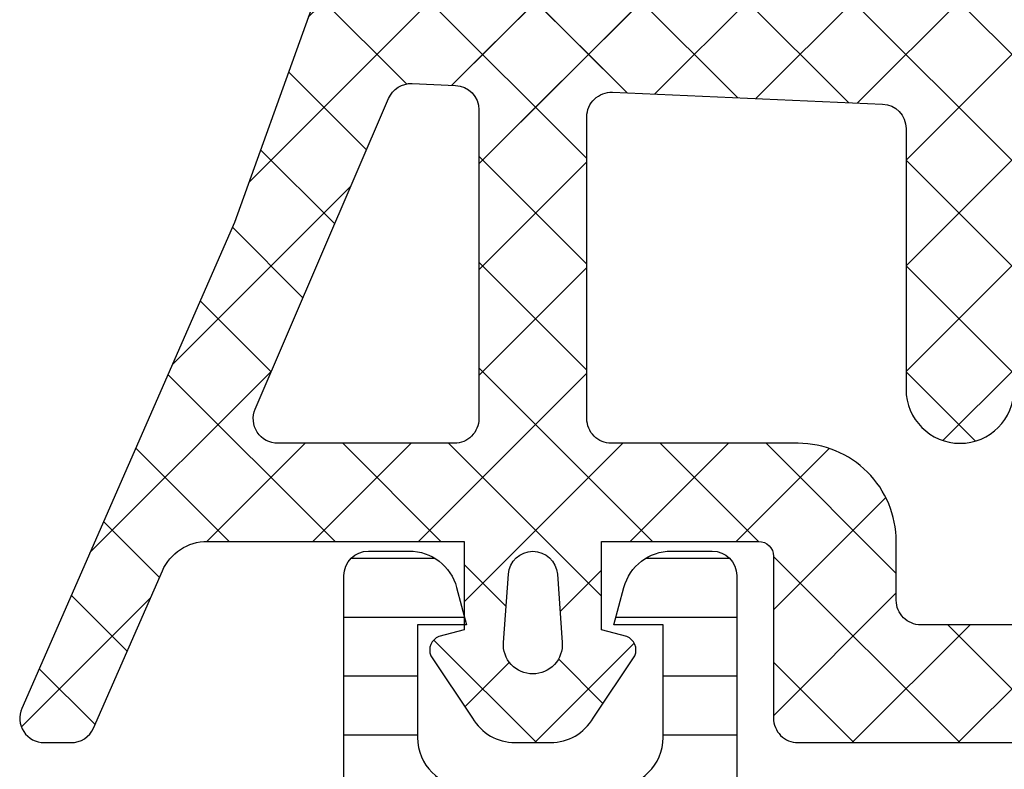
# Model space of a CAD drawing. Header units: millimetres. Extents: x 247761 to 294611, y 172579 to 236863.
# Tile 394 of 596: x 249743 to 249763, y 194891 to 194906. Entities that reach past the tile are written whole.
import ezdxf

# ---------------------------------------------------------------- set-up
doc = ezdxf.new("R2010")
doc.units = ezdxf.units.MM
doc.layers.add('FASÁDA DETAILNÍ', color=4, linetype='Continuous')
doc.layers.add('NOVA', color=240, linetype='Continuous')
pattern_1 = [(135, (0, 0), (-1.077630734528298, -1.077630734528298), []), (225, (0, 0), (1.077630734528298, -1.077630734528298), [])]

# ---------------------------------------------------------------- blocks, each defined once
blk = doc.blocks.new('A$C69D17D4D')
at = {"layer": 'FASÁDA DETAILNÍ'}
h = blk.add_hatch(dxfattribs=at)
h.set_pattern_fill('ANSI37', color=256, scale=0.48, angle=90, style=0)
h.set_pattern_definition(pattern_1)
edge = h.paths.add_edge_path(flags=16)
edge.add_line((-24890.21938039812, 21523.83563733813), (-24890.11963639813, 21522.44278333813))
edge.add_arc((-24890.71810331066, 21522.39992584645), 0.5999995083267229, -90.0000083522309, 4.096080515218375, ccw=False)
edge.add_arc((-24890.71810348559, 21522.39992584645), 0.5999995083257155, 175.9039194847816, 270.0000083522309, ccw=False)
edge.add_line((-24891.31657039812, 21522.44278333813), (-24891.21682639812, 21523.83563733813))
edge.add_arc((-24890.71810339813, 21523.7999228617), 0.5000001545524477, 4.096064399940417, 175.9039356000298, ccw=False)
edge = h.paths.add_edge_path(flags=16)
edge.add_arc((-24892.31810002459, 21526.99993096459), 0.4999996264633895, -90.00004280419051, 4.280419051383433e-05, ccw=False)
edge.add_line((-24892.31810039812, 21526.49993133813), (-24895.91178539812, 21526.49993133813))
edge.add_arc((-24895.91178541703, 21526.99993167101), 0.5000003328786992, 156.7819733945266, 270.00000216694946, ccw=False)
edge.add_line((-24896.37129139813, 21527.19704733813), (-24893.65541339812, 21533.52814933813))
edge.add_arc((-24893.19590804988, 21533.33103341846), 0.4999998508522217, 87.49988936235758, 156.7819182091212, ccw=False)
edge.add_line((-24893.17409739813, 21533.83055733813), (-24892.29629039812, 21533.79223133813))
edge.add_arc((-24892.31809988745, 21533.29270772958), 0.4999994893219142, -4.485734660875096e-05, 87.50002088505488, ccw=False)
edge.add_line((-24891.81810039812, 21533.29270733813), (-24891.81810039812, 21526.99993133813))
edge = h.paths.add_edge_path(flags=16)
edge.add_line((-24866.76418139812, 21532.40809333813), (-24862.61551139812, 21523.51124033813))
edge.add_arc((-24863.06866513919, 21523.29993120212), 0.4999998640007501, -90.00002967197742, 25.000007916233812, ccw=False)
edge.add_line((-24863.06866539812, 21522.79993133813), (-24872.41810039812, 21522.79993133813))
edge.add_arc((-24872.41810077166, 21523.29993096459), 0.4999996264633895, 179.9999571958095, 270.00004280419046, ccw=False)
edge.add_line((-24872.91810039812, 21523.29993133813), (-24872.91810039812, 21532.42385433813))
edge.add_arc((-24872.41810033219, 21532.42385417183), 0.5000000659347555, 87.49997275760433, 179.9999809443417, ccw=False)
edge.add_line((-24872.39629039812, 21532.92337833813), (-24867.19552639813, 21532.69630833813))
edge.add_arc((-24867.21733612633, 21532.19678293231), 0.5000012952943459, 25.00009198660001, 87.50000252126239, ccw=False)
edge = h.paths.add_edge_path(flags=16)
edge.add_arc((-24875.61810002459, 21523.29993096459), 0.4999996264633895, -90.00004280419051, 4.280419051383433e-05, ccw=False)
edge.add_line((-24875.61810039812, 21522.79993133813), (-24882.81810039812, 21522.79993133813))
edge.add_arc((-24882.81810077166, 21523.29993096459), 0.4999996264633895, 179.9999571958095, 270.00004280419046, ccw=False)
edge.add_line((-24883.31810039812, 21523.29993133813), (-24883.31810039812, 21524.49993133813))
edge.add_arc((-24885.31809890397, 21524.49993283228), 1.99999850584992, 359.9999571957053, 450.0000428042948)
edge.add_line((-24885.31810039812, 21526.49993133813), (-24889.11810039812, 21526.49993133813))
edge.add_arc((-24889.11810077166, 21526.99993096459), 0.4999996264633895, 179.9999571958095, 270.00004280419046, ccw=False)
edge.add_line((-24889.61810039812, 21526.99993133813), (-24889.61810039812, 21533.15299233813))
edge.add_arc((-24889.11810033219, 21533.15299217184), 0.5000000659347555, 87.49997275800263, 179.9999809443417, ccw=False)
edge.add_line((-24889.09629039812, 21533.65251633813), (-24883.59629039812, 21533.41238133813))
edge.add_arc((-24883.61809988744, 21532.91285772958), 0.4999994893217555, -4.4856929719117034e-05, 87.50002088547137, ccw=False)
edge.add_line((-24883.11810039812, 21532.91285733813), (-24883.11810039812, 21527.59993133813))
edge.add_arc((-24882.01810039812, 21527.59993133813), 1.099999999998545, 180, 360)
edge.add_line((-24880.91810039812, 21527.59993133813), (-24880.91810039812, 21532.77314233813))
edge.add_arc((-24880.41810033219, 21532.77314217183), 0.5000000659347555, 87.49997275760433, 179.9999809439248, ccw=False)
edge.add_line((-24880.39629039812, 21533.27266633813), (-24875.59629039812, 21533.06309333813))
edge.add_arc((-24875.61809988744, 21532.56356972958), 0.4999994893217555, -4.4856929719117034e-05, 87.50002088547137, ccw=False)
edge.add_line((-24875.11810039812, 21532.56356933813), (-24875.11810039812, 21523.29993133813))
edge = h.paths.add_edge_path()
edge.add_line((-24860.40504739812, 21524.68638833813), (-24864.50289639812, 21533.47425433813))
edge.add_ellipse((-24867.22182176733, 21532.20639684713), major_axis=(-3.000002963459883, 0), ratio=1, start_angle=205.0000306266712, end_angle=267.4999411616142)
edge.add_line((-24867.09096039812, 21535.20354433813), (-24867.73991039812, 21535.23187833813))
edge.add_ellipse((-24867.7181009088, 21535.73140194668), major_axis=(-0.4999994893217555, 0), ratio=1, start_angle=-4.4856929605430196e-05, end_angle=87.50002088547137, ccw=False)
edge.add_line((-24868.21810039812, 21535.73140233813), (-24868.21810039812, 21536.69993133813))
edge.add_ellipse((-24868.31810032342, 21536.69993141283), major_axis=(-0.09999992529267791, 0), ratio=1, start_angle=179.9999571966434, end_angle=270.0000428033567)
edge.add_line((-24868.31810039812, 21536.79993133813), (-24868.91810039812, 21536.79993133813))
edge.add_ellipse((-24868.91810047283, 21536.69993141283), major_axis=(-0.09999992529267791, 0), ratio=1, start_angle=-90.00004280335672, end_angle=4.280335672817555e-05)
edge.add_line((-24869.01810039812, 21536.69993133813), (-24869.01810039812, 21535.79689333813))
edge.add_ellipse((-24869.51810046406, 21535.79689350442), major_axis=(-0.5000000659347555, 0), ratio=1, start_angle=87.49997275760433, end_angle=179.9999809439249, ccw=False)
edge.add_line((-24869.53991039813, 21535.29736933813), (-24878.44020439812, 21535.69120733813))
edge.add_ellipse((-24878.41810029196, 21536.19071861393), major_axis=(-0.5000001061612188, 0), ratio=1, start_angle=-8.298694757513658e-05, end_angle=87.466230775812, ccw=False)
edge.add_line((-24878.91810039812, 21536.19071933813), (-24878.91810039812, 21536.79993133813))
edge.add_ellipse((-24879.01810032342, 21536.79993141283), major_axis=(-0.09999992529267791, 0), ratio=1, start_angle=179.9999571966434, end_angle=270.0000428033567)
edge.add_line((-24879.01810039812, 21536.89993133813), (-24879.61810039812, 21536.89993133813))
edge.add_ellipse((-24879.61810047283, 21536.79993141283), major_axis=(-0.09999992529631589, 0), ratio=1, start_angle=-90.00004280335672, end_angle=4.280335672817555e-05)
edge.add_line((-24879.71810039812, 21536.79993133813), (-24879.71810039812, 21536.27036933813))
edge.add_ellipse((-24880.21810089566, 21536.2703690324), major_axis=(-0.5000004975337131, 0), ratio=1, start_angle=87.46630200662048, end_angle=180.0000350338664, ccw=False)
edge.add_line((-24880.24020439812, 21535.77085733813), (-24891.78042939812, 21536.28151333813))
edge.add_ellipse((-24891.75861986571, 21536.78103793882), major_axis=(-0.5000004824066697, 0), ratio=1, start_angle=-3.2170573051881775, end_angle=87.50002091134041, ccw=False)
edge.add_line((-24892.25783239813, 21536.80909733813), (-24891.96926939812, 21541.94284033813))
edge.add_ellipse((-24891.55885139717, 21541.82728491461), major_axis=(-0.4263754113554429, 0), ratio=1, start_angle=200.7589723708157, end_angle=344.2751455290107, ccw=False)
edge.add_line((-24891.16015639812, 21541.97840833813), (-24891.16139639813, 21541.74580533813))
edge.add_line((-24891.16139639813, 21541.74580533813), (-24891.45953439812, 21539.86322633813))
edge.add_line((-24891.45953439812, 21539.86322633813), (-24891.05910839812, 21537.01394133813))
edge.add_ellipse((-24890.76202780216, 21537.05569193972), major_axis=(-0.2999999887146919, 0), ratio=1, start_angle=7.99974404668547, end_angle=124.5977463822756)
edge.add_ellipse((-24892.29514118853, 21539.27826302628), major_axis=(-3.000047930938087, 0), ratio=1, start_angle=124.5976412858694, end_angle=198.008424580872)
edge.add_line((-24889.44206239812, 21540.20574833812), (-24890.07563839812, 21542.46063933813))
edge.add_ellipse((-24890.85085090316, 21542.29970979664), major_axis=(-0.7917403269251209, 0), ratio=1, start_angle=191.727689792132, end_angle=263.2016537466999)
edge.add_line((-24890.75712839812, 21543.08588333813), (-24891.81533839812, 21543.08710433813))
edge.add_ellipse((-24891.68621415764, 21541.90801811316), major_axis=(-1.186135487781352, 0), ratio=1, start_angle=276.2496781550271, end_angle=341.3444235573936)
edge.add_line((-24892.81002839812, 21542.28743733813), (-24893.90436139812, 21539.04609733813))
edge.add_line((-24893.90436139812, 21539.04609733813), (-24896.79413939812, 21530.99630233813))
edge.add_line((-24896.79413939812, 21530.99630233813), (-24901.12694839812, 21521.09842533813))
edge.add_ellipse((-24900.66793940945, 21520.90015527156), major_axis=(-0.5000002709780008, 0), ratio=1, start_angle=-23.36204948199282, end_angle=89.93342362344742)
edge.add_line((-24900.66852039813, 21520.40015533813), (-24900.12181939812, 21520.39952033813))
edge.add_ellipse((-24900.12123912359, 21520.89952044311), major_axis=(-0.5000004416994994, 0), ratio=1, start_angle=89.93350548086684, end_angle=156.0791754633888)
edge.add_line((-24899.66418539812, 21520.69678333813), (-24898.26242939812, 21523.90078633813))
edge.add_ellipse((-24897.34628831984, 21523.49993200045), major_axis=(-0.9999993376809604, 0), ratio=1, start_angle=269.99994718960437, end_angle=336.3683852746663, ccw=False)
edge.add_line((-24897.34628739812, 21524.49993133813), (-24892.11834539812, 21524.49993133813))
edge.add_line((-24892.11834539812, 21524.49993133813), (-24892.11833639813, 21522.70045233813))
edge.add_line((-24892.11833639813, 21522.70045233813), (-24892.63313739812, 21522.56251033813))
edge.add_ellipse((-24892.51837214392, 21522.28535631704), major_axis=(-0.2999756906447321, 0), ratio=1, start_angle=-67.50629973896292, end_angle=22.50356669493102)
edge.add_line((-24892.79550639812, 21522.17054333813), (-24891.94633939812, 21520.90041633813))
edge.add_ellipse((-24891.08047521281, 21521.40013710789), major_axis=(-0.9997207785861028, 0), ratio=1, start_angle=29.99076069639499, end_angle=90.00761184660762)
edge.add_line((-24891.08034239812, 21520.40041633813), (-24890.35598139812, 21520.40044733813))
edge.add_ellipse((-24890.35618945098, 21521.40018517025), major_axis=(-0.9997378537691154, 0), ratio=1, start_angle=90.01192367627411, end_angle=150.0086750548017)
edge.add_line((-24889.49031539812, 21520.90044733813), (-24888.64114839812, 21522.17054333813))
edge.add_ellipse((-24888.91829589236, 21522.28535522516), major_axis=(-0.2999875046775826, 0), ratio=1, start_angle=157.4975938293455, end_angle=247.5013961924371)
edge.add_line((-24888.80350239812, 21522.56251033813), (-24889.31831839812, 21522.70048233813))
edge.add_line((-24889.31831839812, 21522.70048233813), (-24889.31832639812, 21524.49993133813))
edge.add_line((-24889.31832639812, 21524.49993133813), (-24886.11809939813, 21524.49993133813))
edge.add_ellipse((-24886.118099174, 21524.19993156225), major_axis=(-0.2999997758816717, 0), ratio=1, start_angle=179.9999571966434, end_angle=270.00004280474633, ccw=False)
edge.add_line((-24885.81809939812, 21524.19993133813), (-24885.81809939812, 21520.89993533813))
edge.add_ellipse((-24885.31809977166, 21520.89993496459), major_axis=(-0.4999996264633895, 0), ratio=1, start_angle=-4.280419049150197e-05, end_angle=90.00004280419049)
edge.add_line((-24885.31809939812, 21520.39993533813), (-24858.42047739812, 21520.39993533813))
edge.add_line((-24858.42047739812, 21520.39993533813), (-24857.52535939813, 21521.95032733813))
edge.add_ellipse((-24857.95837195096, 21522.20032742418), major_axis=(-0.4999999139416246, 0), ratio=1, start_angle=149.9999829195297, end_angle=269.9999366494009)
edge.add_line((-24857.95837139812, 21522.70032733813), (-24857.95837139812, 21524.39769833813))
edge.add_line((-24857.95837139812, 21524.39769833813), (-24859.95189339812, 21524.39769833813))
edge.add_ellipse((-24859.95189374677, 21524.89769859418), major_axis=(-0.500000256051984, 0), ratio=1, start_angle=25.000128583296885, end_angle=90.00003995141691, ccw=False)
h = blk.add_hatch(dxfattribs=at)
h.set_pattern_fill('ANSI37', color=256, scale=0.48, angle=90, style=0)
h.set_pattern_definition(pattern_1)
edge = h.paths.add_edge_path(flags=16)
edge.add_line((-24890.21938039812, 21523.83563715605), (-24890.11963639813, 21522.44278315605))
edge.add_arc((-24890.71810331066, 21522.39992566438), 0.5999995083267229, -90.0000083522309, 4.096080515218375, ccw=False)
edge.add_arc((-24890.71810348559, 21522.39992566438), 0.5999995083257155, 175.9039194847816, 270.0000083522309, ccw=False)
edge.add_line((-24891.31657039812, 21522.44278315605), (-24891.21682639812, 21523.83563715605))
edge.add_arc((-24890.71810339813, 21523.79992267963), 0.5000001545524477, 4.096064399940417, 175.9039356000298, ccw=False)
edge = h.paths.add_edge_path(flags=16)
edge.add_arc((-24892.31810002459, 21526.99993078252), 0.4999996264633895, -90.00004280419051, 4.280419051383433e-05, ccw=False)
edge.add_line((-24892.31810039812, 21526.49993115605), (-24895.91178539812, 21526.49993115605))
edge.add_arc((-24895.91178541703, 21526.99993148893), 0.5000003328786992, 156.7819733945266, 270.00000216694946, ccw=False)
edge.add_line((-24896.37129139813, 21527.19704715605), (-24893.65541339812, 21533.52814915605))
edge.add_arc((-24893.19590804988, 21533.33103323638), 0.4999998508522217, 87.49988936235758, 156.7819182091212, ccw=False)
edge.add_line((-24893.17409739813, 21533.83055715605), (-24892.29629039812, 21533.79223115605))
edge.add_arc((-24892.31809988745, 21533.29270754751), 0.4999994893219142, -4.485734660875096e-05, 87.50002088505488, ccw=False)
edge.add_line((-24891.81810039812, 21533.29270715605), (-24891.81810039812, 21526.99993115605))
edge = h.paths.add_edge_path(flags=16)
edge.add_line((-24866.76418139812, 21532.40809315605), (-24862.61551139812, 21523.51124015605))
edge.add_arc((-24863.06866513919, 21523.29993102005), 0.4999998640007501, -90.00002967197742, 25.000007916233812, ccw=False)
edge.add_line((-24863.06866539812, 21522.79993115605), (-24872.41810039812, 21522.79993115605))
edge.add_arc((-24872.41810077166, 21523.29993078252), 0.4999996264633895, 179.9999571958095, 270.00004280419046, ccw=False)
edge.add_line((-24872.91810039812, 21523.29993115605), (-24872.91810039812, 21532.42385415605))
edge.add_arc((-24872.41810033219, 21532.42385398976), 0.5000000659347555, 87.49997275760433, 179.9999809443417, ccw=False)
edge.add_line((-24872.39629039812, 21532.92337815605), (-24867.19552639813, 21532.69630815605))
edge.add_arc((-24867.21733612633, 21532.19678275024), 0.5000012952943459, 25.00009198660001, 87.50000252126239, ccw=False)
edge = h.paths.add_edge_path(flags=16)
edge.add_arc((-24875.61810002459, 21523.29993078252), 0.4999996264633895, -90.00004280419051, 4.280419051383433e-05, ccw=False)
edge.add_line((-24875.61810039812, 21522.79993115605), (-24882.81810039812, 21522.79993115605))
edge.add_arc((-24882.81810077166, 21523.29993078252), 0.4999996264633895, 179.9999571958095, 270.00004280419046, ccw=False)
edge.add_line((-24883.31810039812, 21523.29993115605), (-24883.31810039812, 21524.49993115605))
edge.add_arc((-24885.31809890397, 21524.4999326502), 1.99999850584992, 359.9999571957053, 450.0000428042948)
edge.add_line((-24885.31810039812, 21526.49993115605), (-24889.11810039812, 21526.49993115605))
edge.add_arc((-24889.11810077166, 21526.99993078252), 0.4999996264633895, 179.9999571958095, 270.00004280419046, ccw=False)
edge.add_line((-24889.61810039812, 21526.99993115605), (-24889.61810039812, 21533.15299215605))
edge.add_arc((-24889.11810033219, 21533.15299198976), 0.5000000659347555, 87.49997275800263, 179.9999809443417, ccw=False)
edge.add_line((-24889.09629039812, 21533.65251615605), (-24883.59629039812, 21533.41238115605))
edge.add_arc((-24883.61809988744, 21532.9128575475), 0.4999994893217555, -4.4856929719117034e-05, 87.50002088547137, ccw=False)
edge.add_line((-24883.11810039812, 21532.91285715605), (-24883.11810039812, 21527.59993115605))
edge.add_arc((-24882.01810039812, 21527.59993115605), 1.099999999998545, 180, 360)
edge.add_line((-24880.91810039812, 21527.59993115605), (-24880.91810039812, 21532.77314215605))
edge.add_arc((-24880.41810033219, 21532.77314198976), 0.5000000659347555, 87.49997275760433, 179.9999809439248, ccw=False)
edge.add_line((-24880.39629039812, 21533.27266615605), (-24875.59629039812, 21533.06309315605))
edge.add_arc((-24875.61809988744, 21532.5635695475), 0.4999994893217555, -4.4856929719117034e-05, 87.50002088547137, ccw=False)
edge.add_line((-24875.11810039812, 21532.56356915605), (-24875.11810039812, 21523.29993115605))
edge = h.paths.add_edge_path()
edge.add_line((-24860.40504739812, 21524.68638815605), (-24864.50289639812, 21533.47425415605))
edge.add_ellipse((-24867.22182176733, 21532.20639666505), major_axis=(-3.000002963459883, 0), ratio=1, start_angle=205.0000306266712, end_angle=267.4999411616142)
edge.add_line((-24867.09096039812, 21535.20354415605), (-24867.73991039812, 21535.23187815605))
edge.add_ellipse((-24867.7181009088, 21535.7314017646), major_axis=(-0.4999994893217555, 0), ratio=1, start_angle=-4.4856929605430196e-05, end_angle=87.50002088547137, ccw=False)
edge.add_line((-24868.21810039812, 21535.73140215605), (-24868.21810039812, 21536.69993115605))
edge.add_ellipse((-24868.31810032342, 21536.69993123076), major_axis=(-0.09999992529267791, 0), ratio=1, start_angle=179.9999571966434, end_angle=270.0000428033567)
edge.add_line((-24868.31810039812, 21536.79993115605), (-24868.91810039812, 21536.79993115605))
edge.add_ellipse((-24868.91810047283, 21536.69993123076), major_axis=(-0.09999992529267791, 0), ratio=1, start_angle=-90.00004280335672, end_angle=4.280335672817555e-05)
edge.add_line((-24869.01810039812, 21536.69993115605), (-24869.01810039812, 21535.79689315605))
edge.add_ellipse((-24869.51810046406, 21535.79689332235), major_axis=(-0.5000000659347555, 0), ratio=1, start_angle=87.49997275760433, end_angle=179.9999809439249, ccw=False)
edge.add_line((-24869.53991039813, 21535.29736915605), (-24878.44020439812, 21535.69120715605))
edge.add_ellipse((-24878.41810029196, 21536.19071843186), major_axis=(-0.5000001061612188, 0), ratio=1, start_angle=-8.298694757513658e-05, end_angle=87.466230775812, ccw=False)
edge.add_line((-24878.91810039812, 21536.19071915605), (-24878.91810039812, 21536.79993115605))
edge.add_ellipse((-24879.01810032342, 21536.79993123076), major_axis=(-0.09999992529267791, 0), ratio=1, start_angle=179.9999571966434, end_angle=270.0000428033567)
edge.add_line((-24879.01810039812, 21536.89993115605), (-24879.61810039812, 21536.89993115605))
edge.add_ellipse((-24879.61810047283, 21536.79993123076), major_axis=(-0.09999992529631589, 0), ratio=1, start_angle=-90.00004280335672, end_angle=4.280335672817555e-05)
edge.add_line((-24879.71810039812, 21536.79993115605), (-24879.71810039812, 21536.27036915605))
edge.add_ellipse((-24880.21810089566, 21536.27036885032), major_axis=(-0.5000004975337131, 0), ratio=1, start_angle=87.46630200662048, end_angle=180.0000350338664, ccw=False)
edge.add_line((-24880.24020439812, 21535.77085715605), (-24891.78042939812, 21536.28151315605))
edge.add_ellipse((-24891.75861986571, 21536.78103775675), major_axis=(-0.5000004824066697, 0), ratio=1, start_angle=-3.2170573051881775, end_angle=87.50002091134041, ccw=False)
edge.add_line((-24892.25783239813, 21536.80909715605), (-24891.96926939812, 21541.94284015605))
edge.add_ellipse((-24891.55885139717, 21541.82728473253), major_axis=(-0.4263754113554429, 0), ratio=1, start_angle=200.7589723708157, end_angle=344.2751455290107, ccw=False)
edge.add_line((-24891.16015639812, 21541.97840815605), (-24891.16139639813, 21541.74580515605))
edge.add_line((-24891.16139639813, 21541.74580515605), (-24891.45953439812, 21539.86322615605))
edge.add_line((-24891.45953439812, 21539.86322615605), (-24891.05910839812, 21537.01394115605))
edge.add_ellipse((-24890.76202780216, 21537.05569175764), major_axis=(-0.2999999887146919, 0), ratio=1, start_angle=7.99974404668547, end_angle=124.5977463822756)
edge.add_ellipse((-24892.29514118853, 21539.27826284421), major_axis=(-3.000047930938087, 0), ratio=1, start_angle=124.5976412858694, end_angle=198.008424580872)
edge.add_line((-24889.44206239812, 21540.20574815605), (-24890.07563839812, 21542.46063915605))
edge.add_ellipse((-24890.85085090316, 21542.29970961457), major_axis=(-0.7917403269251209, 0), ratio=1, start_angle=191.727689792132, end_angle=263.2016537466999)
edge.add_line((-24890.75712839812, 21543.08588315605), (-24891.81533839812, 21543.08710415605))
edge.add_ellipse((-24891.68621415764, 21541.90801793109), major_axis=(-1.186135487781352, 0), ratio=1, start_angle=276.2496781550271, end_angle=341.3444235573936)
edge.add_line((-24892.81002839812, 21542.28743715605), (-24893.90436139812, 21539.04609715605))
edge.add_line((-24893.90436139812, 21539.04609715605), (-24896.79413939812, 21530.99630215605))
edge.add_line((-24896.79413939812, 21530.99630215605), (-24901.12694839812, 21521.09842515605))
edge.add_ellipse((-24900.66793940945, 21520.90015508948), major_axis=(-0.5000002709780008, 0), ratio=1, start_angle=-23.36204948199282, end_angle=89.93342362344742)
edge.add_line((-24900.66852039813, 21520.40015515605), (-24900.12181939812, 21520.39952015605))
edge.add_ellipse((-24900.12123912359, 21520.89952026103), major_axis=(-0.5000004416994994, 0), ratio=1, start_angle=89.93350548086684, end_angle=156.0791754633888)
edge.add_line((-24899.66418539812, 21520.69678315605), (-24898.26242939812, 21523.90078615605))
edge.add_ellipse((-24897.34628831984, 21523.49993181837), major_axis=(-0.9999993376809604, 0), ratio=1, start_angle=269.99994718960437, end_angle=336.3683852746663, ccw=False)
edge.add_line((-24897.34628739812, 21524.49993115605), (-24892.11834539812, 21524.49993115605))
edge.add_line((-24892.11834539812, 21524.49993115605), (-24892.11833639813, 21522.70045215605))
edge.add_line((-24892.11833639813, 21522.70045215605), (-24892.63313739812, 21522.56251015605))
edge.add_ellipse((-24892.51837214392, 21522.28535613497), major_axis=(-0.2999756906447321, 0), ratio=1, start_angle=-67.50629973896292, end_angle=22.50356669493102)
edge.add_line((-24892.79550639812, 21522.17054315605), (-24891.94633939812, 21520.90041615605))
edge.add_ellipse((-24891.08047521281, 21521.40013692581), major_axis=(-0.9997207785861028, 0), ratio=1, start_angle=29.99076069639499, end_angle=90.00761184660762)
edge.add_line((-24891.08034239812, 21520.40041615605), (-24890.35598139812, 21520.40044715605))
edge.add_ellipse((-24890.35618945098, 21521.40018498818), major_axis=(-0.9997378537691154, 0), ratio=1, start_angle=90.01192367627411, end_angle=150.0086750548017)
edge.add_line((-24889.49031539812, 21520.90044715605), (-24888.64114839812, 21522.17054315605))
edge.add_ellipse((-24888.91829589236, 21522.28535504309), major_axis=(-0.2999875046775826, 0), ratio=1, start_angle=157.4975938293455, end_angle=247.5013961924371)
edge.add_line((-24888.80350239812, 21522.56251015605), (-24889.31831839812, 21522.70048215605))
edge.add_line((-24889.31831839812, 21522.70048215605), (-24889.31832639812, 21524.49993115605))
edge.add_line((-24889.31832639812, 21524.49993115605), (-24886.11809939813, 21524.49993115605))
edge.add_ellipse((-24886.118099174, 21524.19993138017), major_axis=(-0.2999997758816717, 0), ratio=1, start_angle=179.9999571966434, end_angle=270.00004280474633, ccw=False)
edge.add_line((-24885.81809939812, 21524.19993115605), (-24885.81809939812, 21520.89993515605))
edge.add_ellipse((-24885.31809977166, 21520.89993478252), major_axis=(-0.4999996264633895, 0), ratio=1, start_angle=-4.280419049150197e-05, end_angle=90.00004280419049)
edge.add_line((-24885.31809939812, 21520.39993515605), (-24858.42047739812, 21520.39993515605))
edge.add_line((-24858.42047739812, 21520.39993515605), (-24857.52535939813, 21521.95032715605))
edge.add_ellipse((-24857.95837195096, 21522.20032724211), major_axis=(-0.4999999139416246, 0), ratio=1, start_angle=149.9999829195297, end_angle=269.9999366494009)
edge.add_line((-24857.95837139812, 21522.70032715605), (-24857.95837139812, 21524.39769815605))
edge.add_line((-24857.95837139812, 21524.39769815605), (-24859.95189339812, 21524.39769815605))
edge.add_ellipse((-24859.95189374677, 21524.8976984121), major_axis=(-0.500000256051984, 0), ratio=1, start_angle=25.000128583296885, end_angle=90.00003995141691, ccw=False)
h = blk.add_hatch(dxfattribs=at)
h.set_pattern_fill('LINIE', color=256, scale=1.2, angle=-1.272221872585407e-14, style=0)
h.set_pattern_definition([(360, (-24899.94271645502, 21500.21696921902), (2.939128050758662e-16, 1.2), [])])
edge = h.paths.add_edge_path()
edge.add_arc((-24896.40802008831, 21518.19074167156), 0.2999999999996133, 269.9979247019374, 359.9979247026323)
edge.add_line((-24896.1080200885, 21518.19073080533), (-24896.10799146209, 21519.00106213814))
edge.add_arc((-24895.60799414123, 21519.00104670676), 0.4999973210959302, 89.99761771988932, 179.9982316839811, ccw=False)
edge.add_line((-24895.60797335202, 21519.50104402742), (-24894.76690110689, 21519.50236457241))
edge.add_arc((-24894.76690110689, 21519.70236457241), 0.2000000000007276, 270, 360)
edge.add_line((-24894.5669011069, 21519.70236457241), (-24894.5669011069, 21523.8023645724))
edge.add_arc((-24894.0669011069, 21523.8023645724), 0.5, 90, 180, ccw=False)
edge.add_line((-24894.0669011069, 21524.3023645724), (-24893.23615188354, 21524.3023645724))
edge.add_arc((-24893.23615188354, 21523.3023645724), 1, 15.000000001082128, 90, ccw=False)
edge.add_line((-24892.27022605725, 21523.56118361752), (-24892.0669011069, 21522.8023645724))
edge.add_line((-24892.0669011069, 21522.8023645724), (-24893.0669011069, 21522.8023645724))
edge.add_line((-24893.0669011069, 21522.8023645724), (-24893.0669011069, 21520.50236457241))
edge.add_arc((-24892.0627746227, 21520.50407381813), 1.00412793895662, 180.0975300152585, 269.7659122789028)
edge.add_line((-24892.06687707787, 21519.49995425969), (-24889.06699872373, 21519.49995425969))
edge.add_arc((-24889.07102707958, 21520.50407360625), 1.004127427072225, 270.2298596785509, 359.9024820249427)
edge.add_line((-24888.0669011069, 21520.50236457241), (-24888.0669011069, 21522.8023645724))
edge.add_line((-24888.0669011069, 21522.8023645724), (-24889.0669011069, 21522.8023645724))
edge.add_line((-24889.0669011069, 21522.8023645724), (-24888.86357615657, 21523.56118361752))
edge.add_arc((-24887.89765033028, 21523.3023645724), 0.9999999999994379, 90, 164.9999999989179, ccw=False)
edge.add_line((-24887.89765033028, 21524.3023645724), (-24887.06690110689, 21524.3023645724))
edge.add_arc((-24887.0669011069, 21523.8023645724), 0.499999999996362, -4.16889633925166e-10, 89.99999999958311, ccw=False)
edge.add_line((-24886.5669011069, 21523.8023645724), (-24886.5669011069, 21519.70236457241))
edge.add_arc((-24886.36272801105, 21519.70409312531), 0.2041804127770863, 180.4850610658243, 268.8441310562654)
edge.add_line((-24886.36684680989, 21519.49995425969), (-24860.52548000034, 21519.49993133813))
edge.add_arc((-24860.52549543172, 21518.99993401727), 0.4999973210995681, -0.0023822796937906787, 89.99823168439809, ccw=False)
edge.add_line((-24860.02549811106, 21518.99991322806), (-24860.02552673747, 21518.18958189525))
edge.add_arc((-24859.72552673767, 21518.18957102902), 0.2999999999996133, 179.9979247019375, 269.9979247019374)
edge.add_line((-24859.72553760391, 21517.88957102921), (-24857.32553921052, 21517.88981604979))
edge.add_arc((-24857.32555468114, 21517.38982007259), 0.4999959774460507, -0.002377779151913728, 89.99822718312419, ccw=False)
edge.add_line((-24856.82555870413, 21517.38979932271), (-24856.82568535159, 21513.91325782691))
edge.add_arc((-24857.81549827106, 21514.05560432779), 0.9999960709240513, 237.2709086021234, 351.8163166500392, ccw=False)
edge.add_line((-24858.35616366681, 21513.21437126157), (-24860.63977275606, 21514.53292369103))
edge.add_arc((-24860.88978841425, 21514.09992002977), 0.5000000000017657, 59.99792810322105, 89.99786479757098)
edge.add_line((-24860.8897697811, 21514.59992002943), (-24895.24403853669, 21514.60100634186))
edge.add_arc((-24895.24405612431, 21514.10100634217), 0.500000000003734, 89.99798460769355, 119.9979213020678)
edge.add_line((-24895.49404041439, 21514.53402811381), (-24897.77774501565, 21513.21564111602))
edge.add_arc((-24898.31834946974, 21514.05691334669), 0.9999960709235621, 188.1795327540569, 302.72494080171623, ccw=False)
edge.add_line((-24899.30817269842, 21513.91463854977), (-24899.30804605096, 21517.39118004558))
edge.add_arc((-24898.80805007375, 21517.39116457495), 0.4999959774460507, 89.99762222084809, 179.9982271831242, ccw=False)
edge.add_line((-24898.80802932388, 21517.89116055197), (-24896.40803095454, 21517.89074167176))
edge = h.paths.add_edge_path(flags=16)
edge.add_line((-24872.21690735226, 21517.70046606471), (-24872.21690735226, 21516.4004719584))
edge.add_arc((-24871.71691099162, 21516.40046831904), 0.499996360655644, 179.9995829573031, 270.0004170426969)
edge.add_line((-24871.71690735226, 21515.9004719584), (-24862.86691345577, 21515.9004719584))
edge.add_arc((-24862.86690981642, 21516.40046831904), 0.499996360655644, 269.9995829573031, 360.0004170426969)
edge.add_line((-24862.36691345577, 21516.4004719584), (-24862.36691345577, 21517.70046606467))
edge.add_arc((-24862.86691345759, 21517.70048263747), 0.5000000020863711, 359.9981008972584, 449.9999997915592)
edge.add_line((-24862.86691345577, 21518.20048263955), (-24871.71690735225, 21518.20048263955))
edge.add_arc((-24871.71690735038, 21517.70048263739), 0.5000000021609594, 90.00000021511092, 180.0018990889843)
edge = h.paths.add_edge_path(flags=16)
edge.add_arc((-24882.41691345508, 21517.70048263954), 0.5, 89.99999999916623, 180)
edge.add_line((-24882.91691345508, 21517.70048263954), (-24882.91691345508, 21516.40047195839))
edge.add_arc((-24882.41691345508, 21516.40047195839), 0.499999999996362, 180, 270.0000000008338)
edge.add_line((-24882.41691345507, 21515.90047195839), (-24873.71690735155, 21515.90047195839))
edge.add_arc((-24873.71690735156, 21516.40047195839), 0.499999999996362, 270.0000000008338, 359.9999999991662)
edge.add_line((-24873.21690735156, 21516.40047195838), (-24873.21690735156, 21517.70048263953))
edge.add_arc((-24873.71690735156, 21517.70048263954), 0.5, 359.9999999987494, 449.9999999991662)
edge.add_line((-24873.71690735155, 21518.20048263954), (-24882.41691345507, 21518.20048263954))
edge = h.paths.add_edge_path(flags=16)
edge.add_arc((-24884.41690981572, 21516.40046831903), 0.499996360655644, 269.9995829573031, 360.0004170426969)
edge.add_line((-24883.91691345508, 21516.40047195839), (-24883.91691345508, 21517.70046606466))
edge.add_arc((-24884.41691345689, 21517.70048263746), 0.500000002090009, 359.9981008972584, 449.9999997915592)
edge.add_line((-24884.41691345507, 21518.20048263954), (-24893.26692261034, 21518.20048263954))
edge.add_arc((-24893.26692261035, 21517.70049789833), 0.4999847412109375, 89.9999999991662, 180)
edge.add_line((-24893.76690735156, 21517.70049789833), (-24893.76690735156, 21516.40048721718))
edge.add_arc((-24893.26689209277, 21516.40048721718), 0.5000152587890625, 180, 270.0000000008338)
edge.add_line((-24893.26689209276, 21515.90047195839), (-24884.41691345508, 21515.90047195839))
at = {"layer": 'FASÁDA DETAILNÍ', "extrusion": (0, 0, -1)}
for points in [[(24893.90436139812, 21539.04609733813), (24896.79413939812, 21530.99630233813), (24901.12694839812, 21521.09842533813), (24901.12694839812, 21521.09842533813, -0.538982), (24900.66852039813, 21520.40015533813), (24900.12181939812, 21520.39952033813), (24900.12181939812, 21520.39952033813, -0.296905), (24899.66418539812, 21520.69678333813), (24898.26242939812, 21523.90078633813), (24898.26242939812, 21523.90078633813, 0.297963), (24897.34628739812, 21524.49993133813), (24892.11834539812, 21524.49993133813), (24892.11833639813, 21522.70045233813), (24892.63313739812, 21522.56251033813), (24892.63313739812, 21522.56251033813, -0.414264), (24892.79550639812, 21522.17054333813), (24891.94633939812, 21520.90041633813), (24891.94633939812, 21520.90041633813, -0.268028), (24891.08034239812, 21520.40041633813), (24890.35598139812, 21520.40044733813), (24890.35598139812, 21520.40044733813, -0.267934), (24889.49031539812, 21520.90044733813), (24888.64114839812, 21522.17054333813), (24888.64114839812, 21522.17054333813, -0.414233), (24888.80350239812, 21522.56251033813), (24889.31831839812, 21522.70048233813), (24889.31832639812, 21524.49993133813), (24886.11809939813, 21524.49993133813), (24886.11809939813, 21524.49993133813, 0.414214), (24885.81809939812, 21524.19993133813), (24885.81809939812, 21520.89993533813), (24885.81809939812, 21520.89993533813, -0.414214), (24885.31809939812, 21520.39993533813), (24858.42047739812, 21520.39993533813)], [(24893.90436139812, 21539.04609715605), (24896.79413939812, 21530.99630215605), (24901.12694839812, 21521.09842515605), (24901.12694839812, 21521.09842515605, -0.538982), (24900.66852039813, 21520.40015515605), (24900.12181939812, 21520.39952015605), (24900.12181939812, 21520.39952015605, -0.296905), (24899.66418539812, 21520.69678315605), (24898.26242939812, 21523.90078615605), (24898.26242939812, 21523.90078615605, 0.297963), (24897.34628739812, 21524.49993115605), (24892.11834539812, 21524.49993115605), (24892.11833639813, 21522.70045215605), (24892.63313739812, 21522.56251015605), (24892.63313739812, 21522.56251015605, -0.414264), (24892.79550639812, 21522.17054315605), (24891.94633939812, 21520.90041615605), (24891.94633939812, 21520.90041615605, -0.268028), (24891.08034239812, 21520.40041615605), (24890.35598139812, 21520.40044715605), (24890.35598139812, 21520.40044715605, -0.267934), (24889.49031539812, 21520.90044715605), (24888.64114839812, 21522.17054315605), (24888.64114839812, 21522.17054315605, -0.414233), (24888.80350239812, 21522.56251015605), (24889.31831839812, 21522.70048215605), (24889.31832639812, 21524.49993115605), (24886.11809939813, 21524.49993115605), (24886.11809939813, 21524.49993115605, 0.414214), (24885.81809939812, 21524.19993115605), (24885.81809939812, 21520.89993515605), (24885.81809939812, 21520.89993515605, -0.414214), (24885.31809939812, 21520.39993515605), (24858.42047739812, 21520.39993515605)]]:
    blk.add_lwpolyline(points, format="xyb", dxfattribs=at)
at = {"layer": 'FASÁDA DETAILNÍ'}
for points in [[(-24891.81810039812, 21526.99993133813, -0.414214), (-24892.31810039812, 21526.49993133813), (-24895.91178539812, 21526.49993133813), (-24895.91178539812, 21526.49993133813, -0.538546), (-24896.37129139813, 21527.19704733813), (-24893.65541339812, 21533.52814933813), (-24893.65541339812, 21533.52814933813, -0.311858), (-24893.17409739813, 21533.83055733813), (-24892.29629039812, 21533.79223133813), (-24892.29629039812, 21533.79223133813, -0.401491), (-24891.81810039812, 21533.29270733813), (-24891.81810039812, 21526.99993133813)], [(-24891.81810039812, 21526.99993115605, -0.414214), (-24892.31810039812, 21526.49993115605), (-24895.91178539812, 21526.49993115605), (-24895.91178539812, 21526.49993115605, -0.538546), (-24896.37129139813, 21527.19704715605), (-24893.65541339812, 21533.52814915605), (-24893.65541339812, 21533.52814915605, -0.311858), (-24893.17409739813, 21533.83055715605), (-24892.29629039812, 21533.79223115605), (-24892.29629039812, 21533.79223115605, -0.401491), (-24891.81810039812, 21533.29270715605), (-24891.81810039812, 21526.99993115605)], [(-24890.21938039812, 21523.83563733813), (-24890.11963639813, 21522.44278333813), (-24890.11963639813, 21522.44278333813, -0.435311), (-24890.71810339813, 21521.79992633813, -0.435311), (-24891.31657039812, 21522.44278333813), (-24891.21682639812, 21523.83563733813), (-24891.21682639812, 21523.83563733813, -0.930949), (-24890.21938039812, 21523.83563733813)], [(-24890.21938039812, 21523.83563715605), (-24890.11963639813, 21522.44278315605), (-24890.11963639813, 21522.44278315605, -0.435311), (-24890.71810339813, 21521.79992615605, -0.435311), (-24891.31657039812, 21522.44278315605), (-24891.21682639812, 21523.83563715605), (-24891.21682639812, 21523.83563715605, -0.930949), (-24890.21938039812, 21523.83563715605)]]:
    blk.add_lwpolyline(points, format="xyb", close=True, dxfattribs=at)
for points in [[(-24875.61810039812, 21522.79993133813), (-24882.81810039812, 21522.79993133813), (-24882.81810039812, 21522.79993133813, -0.414214), (-24883.31810039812, 21523.29993133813), (-24883.31810039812, 21524.49993133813), (-24883.31810039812, 21524.49993133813, 0.414214), (-24885.31810039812, 21526.49993133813), (-24889.11810039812, 21526.49993133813), (-24889.11810039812, 21526.49993133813, -0.414214), (-24889.61810039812, 21526.99993133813), (-24889.61810039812, 21533.15299233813), (-24889.61810039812, 21533.15299233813, -0.427052), (-24889.09629039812, 21533.65251633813), (-24883.59629039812, 21533.41238133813), (-24883.59629039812, 21533.41238133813, -0.401491), (-24883.11810039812, 21532.91285733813), (-24883.11810039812, 21527.59993133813), (-24883.11810039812, 21527.59993133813, 1), (-24880.91810039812, 21527.59993133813)], [(-24875.61810039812, 21522.79993115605), (-24882.81810039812, 21522.79993115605), (-24882.81810039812, 21522.79993115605, -0.414214), (-24883.31810039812, 21523.29993115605), (-24883.31810039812, 21524.49993115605), (-24883.31810039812, 21524.49993115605, 0.414214), (-24885.31810039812, 21526.49993115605), (-24889.11810039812, 21526.49993115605), (-24889.11810039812, 21526.49993115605, -0.414214), (-24889.61810039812, 21526.99993115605), (-24889.61810039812, 21533.15299215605), (-24889.61810039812, 21533.15299215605, -0.427052), (-24889.09629039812, 21533.65251615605), (-24883.59629039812, 21533.41238115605), (-24883.59629039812, 21533.41238115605, -0.401491), (-24883.11810039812, 21532.91285715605), (-24883.11810039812, 21527.59993115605), (-24883.11810039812, 21527.59993115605, 1), (-24880.91810039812, 21527.59993115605)], [(-24894.5669011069, 21519.70236457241), (-24894.5669011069, 21523.8023645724, -0.414213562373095), (-24894.0669011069, 21524.3023645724), (-24893.23615188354, 21524.3023645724, -0.3394542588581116), (-24892.27022605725, 21523.56118361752), (-24892.0669011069, 21522.8023645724), (-24893.0669011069, 21522.8023645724), (-24893.0669011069, 21520.50236457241, 0.4125193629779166), (-24892.06687707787, 21519.49995425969)], [(-24889.06699872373, 21519.49995425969, 0.4125410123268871), (-24888.0669011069, 21520.50236457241), (-24888.0669011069, 21522.8023645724), (-24889.0669011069, 21522.8023645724), (-24888.86357615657, 21523.56118361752, -0.3394542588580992), (-24887.89765033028, 21524.3023645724), (-24887.06690110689, 21524.3023645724, -0.414213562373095), (-24886.5669011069, 21523.8023645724), (-24886.5669011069, 21519.70236457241, 0.4058498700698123)]]:
    blk.add_lwpolyline(points, format="xyb", dxfattribs=at)

msp = doc.modelspace()

# ---------------------------------------------------------------- block references
at = {"layer": 'NOVA', "ltscale": 300}
msp.add_blockref('A$C69D17D4D', (274644.5174331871, 173371.2585875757), dxfattribs=at)

doc.saveas('drawing.dxf')
